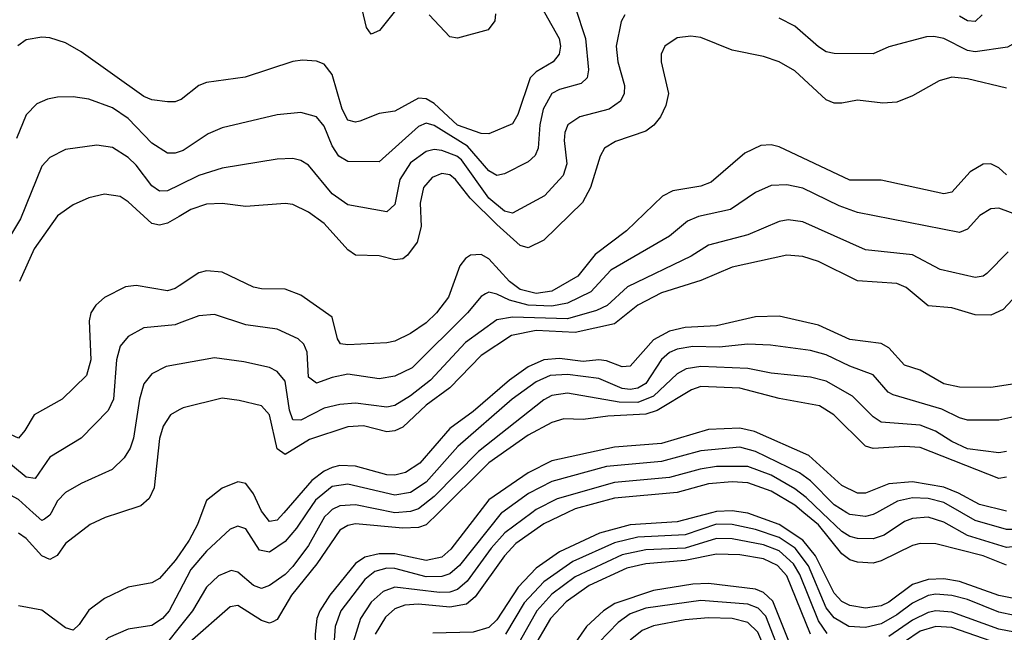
# Model space of a CAD drawing. Header units: inches. Extents: x 1308407 to 1441228, y 959628 to 1036311.
# Tile 397 of 656: x 1369593 to 1372104, y 1019695 to 1021258. Entities that reach past the tile are written whole.
import ezdxf

# ---------------------------------------------------------------- set-up
doc = ezdxf.new("R2010")
doc.units = ezdxf.units.IN
doc.header["$MEASUREMENT"] = 0
for name, color, linetype in [('B3061', 7, 'Continuous'), ('B3062', 7, 'Continuous'), ('B3071', 7, 'Continuous'), ('B3072', 7, 'Continuous')]:
    doc.layers.add(name, color=color, linetype=linetype)

msp = doc.modelspace()

# ---------------------------------------------------------------- linework, layer by layer
at = {"layer": 'B3061', "color": 5}
for points, elevation in [([(1369848.3, 1020000), (1369811.7, 1019988.3), (1369773.4, 1019970), (1369710, 1019922), (1369689, 1019891), (1369670, 1019880.6), (1369650, 1019889.9), (1369610, 1019934.3), (1369590, 1019947.8)], 2880), ([(1369673.5, 1020000), (1369670, 1019993.6), (1369656.2, 1019983.8), (1369650, 1019980.2), (1369627.7, 1020000)], 2860), ([(1370000, 1019892.6), (1369990, 1019877.8), (1369950, 1019831.9), (1369930, 1019821.2), (1369870, 1019809.9), (1369810, 1019780.9), (1369770, 1019751.1), (1369745.1, 1019714.9), (1369730, 1019700.9), (1369710, 1019706.4), (1369650, 1019751.2), (1369590, 1019762.5)], 2920), ([(1370000, 1019798.1), (1369974.8, 1019750), (1369957.2, 1019730), (1369930, 1019712.3), (1369870, 1019703.4), (1369818.8, 1019681.2), (1369806.8, 1019670), (1369796.1, 1019630), (1369790, 1019621.8), (1369770, 1019619.9), (1369670, 1019659.5), (1369610, 1019660.2), (1369470, 1019602.5)], 2940), ([(1370000, 1019707), (1369970, 1019669.6), (1369930, 1019632), (1369870, 1019597.3), (1369852.3, 1019567.8), (1369841.1, 1019558.9), (1369830, 1019555.1), (1369810, 1019557.2), (1369730, 1019579.4), (1369670, 1019578.9), (1369610, 1019565.6), (1369510, 1019526.8)], 2960)]:
    msp.add_lwpolyline(points, dxfattribs=dict(at, elevation=elevation))
at = {"layer": 'B3062', "color": 5}
for points, elevation in [([(1370000, 1021052.4), (1369990, 1021048.5), (1369970, 1021048), (1369930, 1021053.4), (1369910, 1021062.3), (1369750, 1021175.8), (1369710, 1021198.8), (1369670, 1021211.9), (1369650, 1021213.6), (1369610, 1021206.2), (1369588.7, 1021191.3)], 2720), ([(1370000, 1020920.8), (1369990, 1020917.2), (1369970, 1020917), (1369930, 1020942.5), (1369870, 1021005.5), (1369830, 1021033.1), (1369770, 1021055.4), (1369730, 1021061.2), (1369690, 1021060.6), (1369664.6, 1021055.4), (1369637.1, 1021042.9), (1369610, 1021015.3), (1369585.6, 1020954.4)], 2740), ([(1370000, 1020835.7), (1369970, 1020821), (1369950, 1020820.6), (1369930, 1020834), (1369890, 1020887), (1369870, 1020906.2), (1369830, 1020931.6), (1369790, 1020937.8), (1369710, 1020926.4), (1369670, 1020906), (1369650, 1020884.5), (1369595.2, 1020750), (1369559.5, 1020690)], 2760), ([(1370000, 1020756.1), (1369970, 1020738.9), (1369950, 1020733.7), (1369930, 1020738.2), (1369870, 1020793.5), (1369850, 1020806.6), (1369810, 1020813), (1369770, 1020803.7), (1369730, 1020786), (1369690, 1020757.3), (1369630, 1020673.6), (1369593.1, 1020590)], 2780), ([(1370000, 1020578.7), (1369990, 1020571.9), (1369970, 1020566), (1369890, 1020579.9), (1369863.2, 1020576.8), (1369810, 1020549.2), (1369787.2, 1020530), (1369774.4, 1020510), (1369770.5, 1020489.5), (1369774.4, 1020390), (1369763.5, 1020350), (1369702, 1020290), (1369630, 1020249.8), (1369606.8, 1020210), (1369590, 1020190.6), (1369570, 1020199.9), (1369510, 1020244.5), (1369490, 1020254.2), (1369450, 1020258.6), (1369390, 1020239.9), (1369266.8, 1020173.2), (1369210, 1020118.2), (1369131.2, 1020000)], 2820), ([(1370000, 1020483.3), (1369990, 1020479.4), (1369910, 1020472.2), (1369870.1, 1020449.9), (1369850, 1020425.3), (1369840.3, 1020390), (1369832.9, 1020290), (1369819.2, 1020260.8), (1369750, 1020190.6), (1369670, 1020142), (1369632.7, 1020087.3), (1369610, 1020090.4), (1369550, 1020140.1), (1369510, 1020156.4), (1369490, 1020157.3), (1369450, 1020149.9), (1369371.4, 1020110), (1369236.3, 1020010), (1369226.4, 1020000)], 2840), ([(1370000, 1020379.2), (1369966.7, 1020373.3), (1369930, 1020354.7), (1369910, 1020328.7), (1369898.5, 1020290), (1369883.5, 1020190), (1369875.2, 1020164.8), (1369859.9, 1020140.1), (1369829.2, 1020110.7), (1369750, 1020075), (1369710, 1020051.8), (1369690, 1020030.6), (1369673.5, 1020000)], 2860), ([(1370000, 1020262.3), (1369978, 1020250), (1369959.4, 1020220.6), (1369950, 1020189.6), (1369936.3, 1020063.7), (1369923.6, 1020036.4), (1369902.6, 1020017.4), (1369848.3, 1020000)], 2880), ([(1369627.7, 1020000), (1369590, 1020033.5), (1369570, 1020045.1), (1369530, 1020052.5), (1369477.2, 1020042.8), (1369390, 1020001.4), (1369387.9, 1020000)], 2860)]:
    msp.add_lwpolyline(points, dxfattribs=dict(at, elevation=elevation))
at = {"layer": 'B3071', "color": 5}
for points, elevation in [([(1370764.3, 1020000), (1370692.9, 1019907.1), (1370670, 1019886.8), (1370630, 1019878.3), (1370550, 1019895.1), (1370510, 1019895.6), (1370473.4, 1019886.6), (1370450, 1019870.8), (1370384.3, 1019790), (1370358.5, 1019750), (1370351.5, 1019730), (1370346.8, 1019690), (1370349.7, 1019610), (1370347.2, 1019592.8), (1370336.6, 1019583.4), (1370310, 1019583.2), (1370190, 1019615.8), (1370150, 1019612.2), (1370098.4, 1019590), (1370050.1, 1019550), (1370037.2, 1019530), (1370023.7, 1019490), (1369999.9, 1019370)], 3020), ([(1370661, 1020000), (1370630, 1019969.5), (1370610, 1019962.7), (1370570, 1019960.3), (1370450, 1019971.4), (1370430, 1019967.2), (1370410, 1019955.4), (1370351.3, 1019870), (1370286.6, 1019790), (1370250, 1019728.1), (1370238.6, 1019721.4), (1370230, 1019718.3), (1370210, 1019724.9), (1370150, 1019763.1), (1370130, 1019759.6), (1370027.6, 1019670), (1370000, 1019635.5)], 2980), ([(1370381.9, 1020000), (1370370.8, 1019989.2), (1370330, 1019916.6), (1370290, 1019862.5), (1370270, 1019842.1), (1370230, 1019814.5), (1370210, 1019807.2), (1370190, 1019814.6), (1370150, 1019848.6), (1370132.7, 1019852.7), (1370100.5, 1019839.5), (1370070.1, 1019810), (1370034.4, 1019750), (1370000, 1019707)], 2960), ([(1370325.8, 1020000), (1370299, 1019961), (1370270, 1019926.9), (1370230, 1019899.2), (1370204.6, 1019904.6), (1370170, 1019958.6), (1370150, 1019966.1), (1370130, 1019957.9), (1370070, 1019902.4), (1370030, 1019855.3), (1370000, 1019798.1)], 2940), ([(1370057.9, 1020000), (1370046.4, 1019970), (1370025.3, 1019930), (1370000, 1019892.6)], 2920), ([(1370266.6, 1020000), (1370250, 1019981), (1370230, 1019977.6), (1370213.2, 1020000)], 2920), ([(1370822.5, 1020000), (1370821.1, 1019998.9), (1370714.5, 1019865.5), (1370690, 1019844.6), (1370670, 1019837.7), (1370630, 1019836.8), (1370550, 1019857.5), (1370530, 1019858.6), (1370498.8, 1019850), (1370473.6, 1019830), (1370412.4, 1019750), (1370397.9, 1019710), (1370392, 1019628)], 3040), ([(1370899.1, 1020000), (1370830.9, 1019949.1), (1370795.8, 1019910), (1370734.5, 1019825.5), (1370710, 1019804.5), (1370690, 1019797.5), (1370663.8, 1019796.2), (1370549.8, 1019810.2), (1370520.6, 1019799.4), (1370490, 1019771.5), (1370462.8, 1019730), (1370443.5, 1019670)], 3060), ([(1370988.7, 1020000), (1370930, 1019971.4), (1370858.6, 1019921.4), (1370829.7, 1019890.3), (1370754.7, 1019785.3), (1370733, 1019767), (1370690, 1019759.3), (1370610, 1019766.5), (1370575.4, 1019764.6), (1370550, 1019754.6), (1370526.6, 1019733.4), (1370499.7, 1019690)], 3080), ([(1371357.5, 1020000), (1371270, 1019976.6), (1371150, 1019969.3), (1371071.7, 1019948.3), (1370970, 1019900), (1370910, 1019858.7), (1370864.8, 1019810), (1370810, 1019727), (1370790, 1019707.1), (1370750, 1019695.7), (1370647.3, 1019692.7)], 3120), ([(1372170, 1019772.4), (1372090, 1019788.7), (1371990, 1019825), (1371950, 1019831.7), (1371909.9, 1019830.1), (1371870, 1019816.9), (1371810, 1019772), (1371790, 1019762.2), (1371750, 1019756.2), (1371710, 1019763.3), (1371690, 1019773.8), (1371670, 1019794.5), (1371622.4, 1019890), (1371590, 1019930), (1371530, 1019970.1), (1371450, 1019999.1), (1371443.9, 1020000)], 3120), ([(1372110, 1019866), (1372050, 1019890.4), (1371930, 1019920.5), (1371890, 1019921.5), (1371870, 1019916.9), (1371790, 1019877), (1371770, 1019871.8), (1371730, 1019873.7), (1371710, 1019880.1), (1371690, 1019895.5), (1371630, 1019969.1), (1371592.8, 1020000)], 3080), ([(1372598.7, 1020000), (1372560.4, 1019890), (1372530, 1019853.7), (1372495.5, 1019830), (1372430, 1019800.8), (1372390, 1019796.7), (1372350, 1019811.7), (1372270, 1019882.1), (1372212.7, 1019912.7), (1372170, 1019918.2), (1372110, 1019911.3), (1372010, 1019941.9), (1371950, 1019976.2), (1371910, 1019989), (1371870, 1019985.7), (1371850, 1019977.4), (1371797.4, 1019942.6), (1371770, 1019933.5), (1371730, 1019934.4), (1371710, 1019939.8), (1371690, 1019952), (1371639.9, 1020000)], 3060), ([(1371778.6, 1020000), (1371770, 1019995.2), (1371750, 1019990.2), (1371710, 1019995.2), (1371702.2, 1020000)], 3040), ([(1372550, 1020000), (1372530, 1019955.9), (1372513.2, 1019930), (1372430, 1019868.7), (1372410, 1019862.3), (1372390, 1019865.3), (1372337.6, 1019897.6), (1372290, 1019938.2), (1372241.7, 1019961.7), (1372190, 1019970.5), (1372130, 1019957.2), (1372110, 1019957.5), (1372030, 1019980.4), (1371996, 1020000)], 3040), ([(1372170, 1019729.1), (1372090, 1019746.2), (1372010, 1019778.6), (1371970, 1019788.7), (1371930, 1019792), (1371910, 1019788.9), (1371870.3, 1019769.7), (1371830, 1019739.2), (1371790, 1019716.7), (1371750, 1019707.7), (1371707.9, 1019710), (1371670, 1019732), (1371650, 1019757.4), (1371604.5, 1019864.5), (1371570.8, 1019910), (1371530, 1019936.5), (1371470, 1019957.1), (1371410, 1019970), (1371370, 1019970.8), (1371290, 1019943.8), (1371170, 1019937.9), (1371110, 1019923.2), (1371004.3, 1019875.7), (1370930, 1019824.1), (1370879.6, 1019770), (1370832.1, 1019690)], 3140), ([(1371652.2, 1019692.2), (1371630, 1019724.3), (1371582.6, 1019842.6), (1371567, 1019870), (1371530, 1019902.9), (1371490, 1019918), (1371410, 1019933.4), (1371370, 1019934.6), (1371290, 1019909.7), (1371190, 1019905.5), (1371130, 1019892.8), (1371010, 1019836.8), (1370950, 1019792), (1370912.1, 1019750), (1370870, 1019674.1)], 3160), ([(1371610.2, 1019690), (1371550, 1019838.9), (1371525.4, 1019865.4), (1371490, 1019882.8), (1371430, 1019893), (1371370, 1019894.5), (1371290, 1019878.1), (1371189.9, 1019870.1), (1371141.7, 1019858.3), (1371045.6, 1019814.4), (1370987.1, 1019772.9), (1370947.3, 1019730), (1370900.3, 1019650)], 3180), ([(1371576.9, 1019616.9), (1371514.1, 1019774.1), (1371490, 1019797), (1371470, 1019805.2), (1371350, 1019819.3), (1371310, 1019817.6), (1371210, 1019801.4), (1371111.1, 1019768.9), (1371081.9, 1019750), (1371039.1, 1019710), (1370961.2, 1019598.8)], 3220), ([(1371540.7, 1019620.7), (1371496.1, 1019736.1), (1371476.4, 1019756.4), (1371450, 1019767.1), (1371330, 1019776.3), (1371190, 1019756.4), (1371150, 1019741.9), (1371119.9, 1019720.1), (1371070, 1019669.2)], 3240), ([(1372170, 1019688), (1372090, 1019703.2), (1371970, 1019746.7), (1371930, 1019749.8), (1371910, 1019745.7), (1371870, 1019725.8), (1371810, 1019684.7)], 3160), ([(1371520.9, 1019590), (1371475.6, 1019695.6), (1371450, 1019720.2), (1371410, 1019730.2), (1371350, 1019732), (1371290, 1019726.9), (1371210, 1019711.8), (1371180.7, 1019699.3), (1371150, 1019675.1)], 3260), ([(1372090, 1019665.2), (1371970, 1019707.2), (1371930, 1019709.6), (1371890, 1019698.1), (1371810, 1019643.5)], 3180)]:
    msp.add_lwpolyline(points, dxfattribs=dict(at, elevation=elevation))
at = {"layer": 'B3072', "color": 5}
for points, elevation in [([(1370558.9, 1021290), (1370510.7, 1021230), (1370490, 1021221.4), (1370477.9, 1021237.9), (1370451.8, 1021350)], 2680), ([(1370912.9, 1021310), (1370969.1, 1021210), (1370972.4, 1021190), (1370969.2, 1021170), (1370954.1, 1021150), (1370910, 1021125.2), (1370894.8, 1021110), (1370863.8, 1021016.2), (1370850, 1020992.2), (1370790, 1020966.9), (1370770, 1020967.2), (1370710, 1020989.1), (1370650, 1021044), (1370630, 1021056.3), (1370610, 1021057.6), (1370550, 1021024.2), (1370510, 1021018.9), (1370460.9, 1020999.1), (1370450, 1020996.4), (1370430, 1021001.8), (1370415.6, 1021030), (1370390, 1021117.7), (1370370, 1021144.2), (1370350, 1021152.2), (1370314.9, 1021154.9), (1370290, 1021151.2), (1370168.7, 1021111.3), (1370070, 1021097.7), (1370050, 1021089.8), (1370005.5, 1021054.5), (1370000, 1021052.4)], 2720), ([(1372250, 1021323.5), (1372210, 1021239.7), (1372190, 1021217.4), (1372150, 1021209), (1372112.2, 1021187.8), (1372030, 1021176.3), (1372010, 1021179.5), (1371950, 1021209.9), (1371924.7, 1021215.3), (1371905.8, 1021214.2), (1371810, 1021188.3), (1371769.5, 1021170.5), (1371670, 1021171.8), (1371650, 1021176.1), (1371630, 1021188.7), (1371570, 1021241.1), (1371530, 1021261.6)], 2760), ([(1371009.6, 1021290), (1371035.8, 1021210), (1371044, 1021130), (1371040.7, 1021110), (1371024.9, 1021095.1), (1370970, 1021080.1), (1370950, 1021069.3), (1370927.9, 1021030), (1370919.9, 1020990), (1370915.6, 1020930), (1370908.2, 1020911.8), (1370890, 1020895.2), (1370830, 1020864.5), (1370810, 1020860.8), (1370790, 1020872.7), (1370735.2, 1020935.2), (1370650, 1020987.7), (1370630, 1020993.8), (1370610, 1020985.2), (1370510, 1020895.5), (1370430, 1020896.4), (1370406.8, 1020910), (1370390, 1020936.5), (1370370, 1020986.3), (1370350, 1021009.9), (1370310, 1021021.5), (1370250, 1021015.3), (1370110, 1020982.1), (1370073.6, 1020966.4), (1370010, 1020924.5), (1370000, 1020920.8)], 2740), ([(1371136.8, 1021270), (1371127.1, 1021252.9), (1371114.7, 1021190), (1371118.8, 1021150), (1371135.3, 1021090), (1371134.8, 1021070), (1371125.5, 1021050), (1371096.9, 1021030), (1371021.5, 1021010), (1370991.5, 1020990), (1370983.3, 1020970), (1370981.9, 1020950), (1370988.9, 1020890), (1370979.5, 1020860.5), (1370931.3, 1020808.7), (1370850, 1020764.7), (1370830, 1020769.4), (1370790, 1020802.7), (1370720.1, 1020900.1), (1370708, 1020910), (1370670, 1020924.3), (1370650, 1020926.4), (1370630, 1020921.7), (1370590, 1020893.1), (1370562.8, 1020850), (1370550, 1020786.4), (1370530, 1020768.1), (1370430, 1020785.3), (1370390, 1020813.7), (1370330, 1020886.5), (1370310, 1020898.6), (1370290, 1020903.4), (1370250, 1020902.5), (1370110, 1020879.4), (1370050, 1020860.1), (1370000, 1020835.7)], 2760), ([(1370806.9, 1021273.1), (1370805.2, 1021254.8), (1370788, 1021232), (1370710, 1021210.6), (1370690, 1021214.2), (1370637.7, 1021270)], 2680), ([(1372047.6, 1021270), (1372030, 1021252.9), (1372010, 1021254.7), (1371990, 1021266.7)], 2740), ([(1372110, 1021083.4), (1372010, 1021106.8), (1371970, 1021111.4), (1371938, 1021102), (1371870, 1021063.7), (1371830, 1021047.8), (1371794.7, 1021045.3), (1371730, 1021052.2), (1371690, 1021044.6), (1371670, 1021045.3), (1371650, 1021053.3), (1371570, 1021127.2), (1371530, 1021150.4), (1371490, 1021163.8), (1371410, 1021179.9), (1371330, 1021212.2), (1371304.5, 1021215.5), (1371270, 1021211.3), (1371238.6, 1021190), (1371229.4, 1021170), (1371229.4, 1021150), (1371247.6, 1021070), (1371241.2, 1021038.8), (1371227.5, 1021010), (1371210.8, 1020989.2), (1371190, 1020973.9), (1371113.1, 1020946.9), (1371084.8, 1020930), (1371073.4, 1020910), (1371049.3, 1020830), (1371028.2, 1020791.8), (1370930, 1020695.3), (1370890, 1020675.6), (1370870, 1020681.5), (1370810, 1020735), (1370742.3, 1020802.3), (1370704.7, 1020850), (1370690, 1020862.1), (1370670, 1020865.9), (1370644.9, 1020855.1), (1370623.4, 1020830), (1370614.6, 1020790), (1370617.3, 1020730), (1370606.8, 1020690), (1370582.6, 1020657.4), (1370570, 1020647.9), (1370550, 1020645), (1370510, 1020655.5), (1370450, 1020656.9), (1370430, 1020670.5), (1370370, 1020737.7), (1370330, 1020767.3), (1370290, 1020786.5), (1370270, 1020788.7), (1370170, 1020781.7), (1370110, 1020788.8), (1370070, 1020787), (1370030, 1020773.3), (1370000, 1020756.1)], 2780), ([(1372110, 1020862.3), (1372090, 1020879.9), (1372070, 1020889.9), (1372050, 1020889.3), (1372016.8, 1020870), (1371970, 1020818.1), (1371950, 1020813.5), (1371790, 1020848.9), (1371710, 1020848.4), (1371530, 1020933.5), (1371510, 1020938.3), (1371483, 1020937), (1371442.2, 1020917.8), (1371357, 1020843), (1371330, 1020833.5), (1371259.1, 1020820.9), (1371232.3, 1020807.7), (1371141, 1020719), (1371060.9, 1020659.1), (1371016.7, 1020603.3), (1370950, 1020565), (1370910, 1020559.6), (1370870, 1020570), (1370842.5, 1020590), (1370790, 1020647.8), (1370770, 1020658.7), (1370743.1, 1020656.9), (1370730, 1020648.7), (1370715.7, 1020630), (1370686.7, 1020550), (1370656.5, 1020510), (1370630, 1020484.5), (1370590, 1020457.5), (1370550, 1020437.9), (1370530, 1020433.3), (1370430, 1020428.3), (1370411.1, 1020431.1), (1370403.5, 1020443.5), (1370390, 1020498.6), (1370310, 1020555.3), (1370270, 1020570.4), (1370210, 1020570.9), (1370190, 1020575.7), (1370110, 1020614), (1370070, 1020617.4), (1370050, 1020612.4), (1370000, 1020578.7)], 2820), ([(1372150, 1020754.9), (1372090, 1020777.5), (1372070, 1020775.8), (1372041.4, 1020758.6), (1372010, 1020723.2), (1371990, 1020714.6), (1371730, 1020766.2), (1371682.7, 1020782.7), (1371590, 1020827.9), (1371550, 1020837), (1371510, 1020835), (1371470, 1020817.1), (1371406.3, 1020773.7), (1371324.5, 1020755.5), (1371296.1, 1020743.9), (1371250, 1020705.4), (1371100.9, 1020619.1), (1371050, 1020563.7), (1370990, 1020535.1), (1370950, 1020527.4), (1370890, 1020530), (1370842, 1020542), (1370810, 1020557.5), (1370790, 1020562.6), (1370781.2, 1020558.8), (1370770, 1020551.9), (1370735.4, 1020510), (1370594.6, 1020370), (1370550, 1020348.7), (1370510, 1020341.4), (1370430, 1020353.3), (1370390, 1020345.4), (1370350, 1020330.4), (1370330, 1020346.2), (1370326.2, 1020410), (1370317.9, 1020430), (1370303.6, 1020443.6), (1370250, 1020468.4), (1370170, 1020479.7), (1370090, 1020505.6), (1370050, 1020502.7), (1370000, 1020483.3)], 2840), ([(1372114.4, 1020665.6), (1372059.8, 1020610), (1372050, 1020603.2), (1372030, 1020599.9), (1371940.5, 1020620.5), (1371870, 1020657.9), (1371750, 1020671.2), (1371590, 1020742.5), (1371553, 1020747), (1371530, 1020743.2), (1371450, 1020708.7), (1371350, 1020682.3), (1371305.3, 1020654.7), (1371143.2, 1020576.8), (1371091.3, 1020528.7), (1371064.4, 1020515.6), (1370990, 1020494.8), (1370850, 1020499.3), (1370810, 1020492.1), (1370730, 1020434), (1370641.3, 1020338.7), (1370590, 1020298.2), (1370550, 1020273.5), (1370530, 1020269.3), (1370450, 1020279.8), (1370410, 1020275.9), (1370370, 1020267.2), (1370310, 1020236.6), (1370290, 1020236.8), (1370281.5, 1020261.5), (1370270, 1020335.9), (1370250, 1020360.2), (1370230, 1020370.4), (1370165.3, 1020385.3), (1370090, 1020394.9), (1370000, 1020379.2)], 2860), ([(1372148.8, 1020570), (1372101.7, 1020518.3), (1372070, 1020504.5), (1372030, 1020505.1), (1371970, 1020523), (1371910, 1020528), (1371854.3, 1020574.3), (1371830, 1020584.7), (1371730, 1020592), (1371630, 1020641.4), (1371590, 1020654.2), (1371550, 1020657.5), (1371410, 1020626.4), (1371330, 1020592.9), (1371230, 1020561.4), (1371170, 1020529.9), (1371110, 1020482.3), (1371010, 1020459.9), (1370910, 1020465.1), (1370847.5, 1020452.5), (1370770, 1020401.4), (1370690, 1020318.7), (1370630, 1020274.2), (1370570, 1020218.1), (1370550, 1020208.7), (1370530, 1020206.4), (1370470, 1020221.5), (1370430, 1020219.3), (1370332.8, 1020187.2), (1370270, 1020148.5), (1370250, 1020162.8), (1370230.2, 1020250.2), (1370210, 1020272.5), (1370153.3, 1020286.7), (1370110, 1020292.1), (1370010, 1020267.9), (1370000, 1020262.3)], 2880), ([(1372130.8, 1020329.2), (1372070, 1020319.2), (1371990, 1020320.5), (1371950, 1020328.8), (1371890, 1020363.5), (1371850, 1020376.9), (1371810, 1020420.6), (1371790, 1020432), (1371710, 1020441.7), (1371630, 1020478.3), (1371530, 1020501.3), (1371470, 1020499.8), (1371370, 1020476.7), (1371290, 1020473), (1371250, 1020463.7), (1371210, 1020440.8), (1371150, 1020373.7), (1371130, 1020372), (1371090, 1020387.5), (1371070, 1020390), (1371030, 1020386), (1370970, 1020393.3), (1370929.7, 1020390.3), (1370890, 1020372), (1370842, 1020338), (1370750, 1020258.6), (1370690, 1020215.1), (1370613.7, 1020126.3), (1370577.1, 1020102.9), (1370550, 1020096), (1370530, 1020096.9), (1370450, 1020119), (1370410, 1020120.4), (1370390, 1020115.3), (1370370, 1020106.3), (1370338, 1020082), (1370266.6, 1020000)], 2920), ([(1372190, 1020258.4), (1372090, 1020236.6), (1372010, 1020236.3), (1371990, 1020242.1), (1371944.6, 1020264.6), (1371820.5, 1020300.5), (1371807.7, 1020307.7), (1371770, 1020352.2), (1371710, 1020373.6), (1371650, 1020402.5), (1371610, 1020413.8), (1371507.6, 1020427.6), (1371450.1, 1020429.9), (1371377.3, 1020422.7), (1371310, 1020424.1), (1371270, 1020417.3), (1371250, 1020408.9), (1371230, 1020391.4), (1371190, 1020329.9), (1371170, 1020317.9), (1371150, 1020314.3), (1371130, 1020317.3), (1371070, 1020342.8), (1370990, 1020352.9), (1370946.2, 1020350), (1370910, 1020334.3), (1370849.4, 1020290), (1370710.7, 1020169.3), (1370630, 1020078), (1370590, 1020052.1), (1370550, 1020045.2), (1370430, 1020072.9), (1370390, 1020067.2), (1370347.9, 1020032.1), (1370325.8, 1020000)], 2940), ([(1372110, 1020156.2), (1372090, 1020153.1), (1372010, 1020162.8), (1371970, 1020181.5), (1371928.5, 1020208.5), (1371890, 1020223.4), (1371790, 1020231.5), (1371770, 1020245.1), (1371717.2, 1020297.2), (1371650, 1020335.5), (1371610, 1020346.3), (1371510, 1020356), (1371450, 1020368), (1371330, 1020373.5), (1371292.9, 1020367.1), (1371270, 1020354.4), (1371210, 1020297.1), (1371170, 1020281.4), (1371122.1, 1020282.1), (1370990, 1020305.3), (1370950, 1020298.9), (1370930, 1020288.1), (1370763.6, 1020156.4), (1370650, 1020041.6), (1370610, 1020010.2), (1370590, 1020003.1), (1370550, 1020000), (1370450, 1020020.6), (1370410, 1020017.5), (1370390, 1020007.9), (1370381.9, 1020000)], 2960), ([(1372110, 1020090.5), (1372090, 1020087.5), (1371890, 1020166.8), (1371850, 1020168.9), (1371770, 1020163.9), (1371750, 1020169.5), (1371669.7, 1020249.7), (1371633.2, 1020273.2), (1371530, 1020291.1), (1371430, 1020317.7), (1371330, 1020321.8), (1371306.4, 1020313.6), (1371218.8, 1020261.2), (1371190, 1020251.9), (1371093.5, 1020246.5), (1371030, 1020237.8), (1370980.7, 1020239.3), (1370950, 1020230.3), (1370890, 1020197.9), (1370790, 1020127.2), (1370661, 1020000)], 2980), ([(1372110, 1020003.7), (1372040.7, 1020020.7), (1371987.8, 1020050), (1371950, 1020065.1), (1371870, 1020079), (1371810, 1020073.5), (1371750, 1020049.9), (1371730, 1020049.6), (1371690, 1020069.2), (1371605.7, 1020145.7), (1371467.2, 1020207.2), (1371430, 1020216.2), (1371350, 1020212.1), (1371230, 1020177.1), (1371110, 1020167.4), (1370950, 1020132.5), (1370890, 1020101.9), (1370790, 1020033.4), (1370764.3, 1020000)], 3020), ([(1371702.2, 1020000), (1371670, 1020020.1), (1371610, 1020081.2), (1371582, 1020102), (1371470, 1020156.5), (1371430, 1020167.5), (1371330, 1020158.4), (1371230, 1020130.7), (1371090, 1020117.9), (1370950, 1020079.6), (1370890.5, 1020049.5), (1370822.5, 1020000)], 3040), ([(1371639.9, 1020000), (1371599.1, 1020039.1), (1371570, 1020061.4), (1371510, 1020095.7), (1371450, 1020117.8), (1371370, 1020118.1), (1371328.4, 1020111.6), (1371250, 1020090), (1371110, 1020077.3), (1370964.1, 1020035.9), (1370910, 1020008.2), (1370899.1, 1020000)], 3060), ([(1370213.2, 1020000), (1370210, 1020004.3), (1370190, 1020048.7), (1370170, 1020074.6), (1370150, 1020078.8), (1370110, 1020062.7), (1370070, 1020031.4), (1370057.9, 1020000)], 2920), ([(1371592.8, 1020000), (1371570, 1020019), (1371510, 1020054.7), (1371450, 1020076), (1371410, 1020078.7), (1371350, 1020073.8), (1371270, 1020052), (1371110, 1020037), (1371009.7, 1020010.3), (1370988.7, 1020000)], 3080), ([(1371996, 1020000), (1371950, 1020026.5), (1371910, 1020036.3), (1371870, 1020037.7), (1371832, 1020030), (1371778.6, 1020000)], 3040), ([(1371443.9, 1020000), (1371410, 1020004.9), (1371370, 1020003.4), (1371357.5, 1020000)], 3120)]:
    msp.add_lwpolyline(points, dxfattribs=dict(at, elevation=elevation))

doc.saveas('drawing.dxf')
